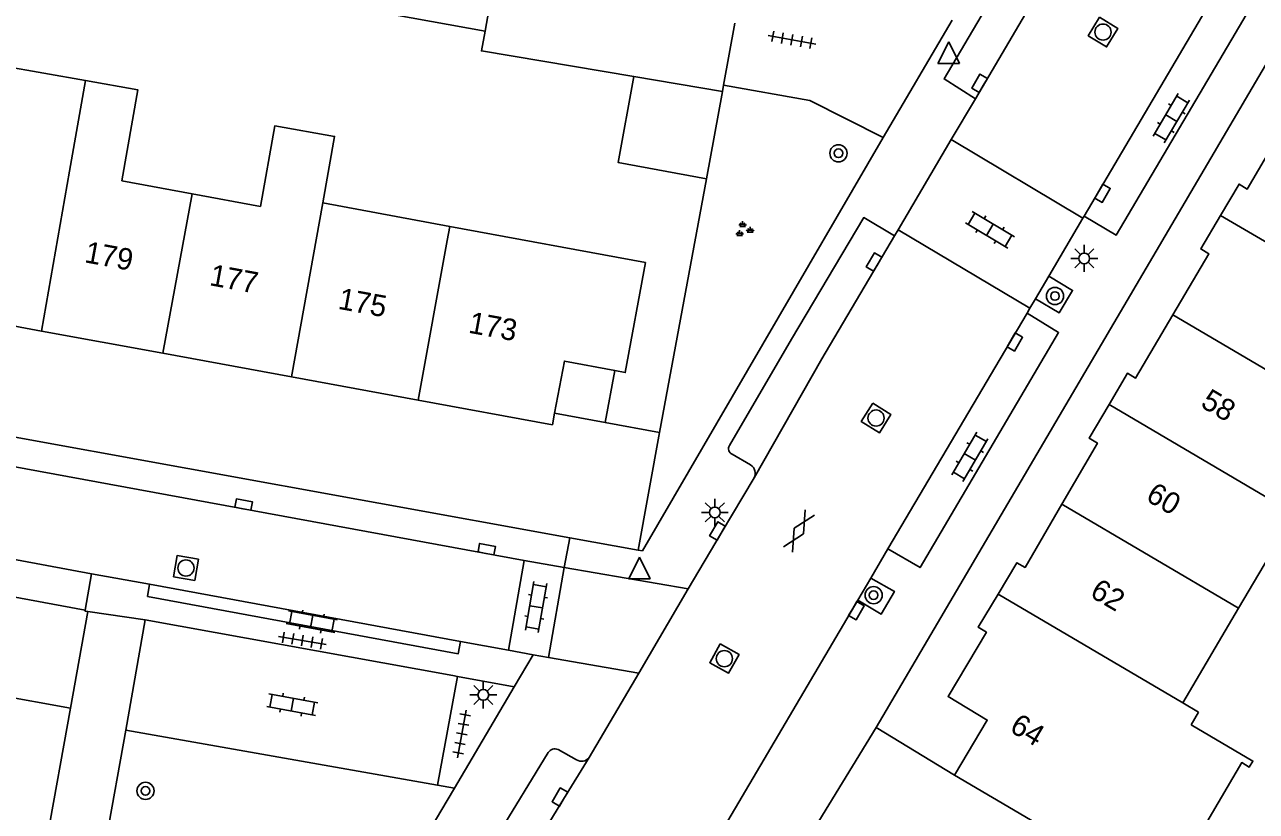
# Model space of a CAD drawing. Extents: x 132999 to 136000, y 398499 to 400501.
# Drawn here: x 133406.8 to 133464, y 399521.8 to 399558.4 of the extents above; entities that cross this region are included whole.
import ezdxf

# ---------------------------------------------------------------- set-up
doc = ezdxf.new("R2010")
doc.units = 0
for name, color, linetype in [('gg-afsc-erfafscheiding', 7, 'Continuous'), ('gg-afsc-muur', 7, 'Continuous'), ('gg-anno-huisnummerreeks BGT', 7, 'Continuous'), ('gg-bbg-bijgebouw', 7, 'Continuous'), ('gg-bbg-gedigitaliseerde bebouwing', 7, 'Continuous'), ('gg-bbg-gedigitaliseerde bijgebouw', 7, 'Continuous'), ('gg-bbg-hoofdgebouw', 7, 'Continuous'), ('gg-bbg-luifel en loopbrug', 7, 'Continuous'), ('gg-bbg-tussenscheiding', 7, 'Continuous'), ('gg-knt-verharding', 7, 'Continuous'), ('gt-grn-weggrens', 7, 'Continuous'), ('gt-symb-boom', 7, 'Continuous'), ('gt-symb-gesloten verharding', 7, 'Continuous'), ('gt-symb-groenvak', 7, 'Continuous'), ('gt-symb-klinker verharding', 7, 'Continuous'), ('gt-symb-kolk', 7, 'Continuous'), ('gt-symb-lichtmast', 7, 'Continuous'), ('gt-symb-rioolschacht', 7, 'Continuous'), ('gt-symb-tegel verharding', 7, 'Continuous'), ('gt-symb-waterafsluiter', 7, 'Continuous')]:
    doc.layers.add(name, color=color, linetype=linetype)

# ---------------------------------------------------------------- blocks, each defined once
blk = doc.blocks.new('gt0-KL1')
at = {"layer": 'gt-symb-klinker verharding'}
for p, q in [((-1.15, 0.3), (1.15, 0.3)), ((-1, -0.3), (-1, 0.3)), ((-0.5, 0.3), (-0.5, 0.45)), ((0, -0.3), (0, 0.3)), ((0.5, 0.3), (0.5, 0.45)), ((1, -0.3), (1, 0.3)), ((-1.15, -0.3), (1.15, -0.3)), ((-0.5, -0.45), (-0.5, -0.3)), ((0.5, -0.45), (0.5, -0.3))]:
    blk.add_line(p, q, dxfattribs=at)
blk = doc.blocks.new('gt0-KOLK')
at = {"layer": 'gt-symb-kolk'}
blk.add_lwpolyline([(0, 0), (0.375, 0), (0.375, 0.4), (-0.375, 0.4), (-0.375, 0), (0, 0)], dxfattribs=at)
blk = doc.blocks.new('gt0-WAFSL')
at = {"layer": 'gt-symb-waterafsluiter'}
for p, q in [((-0.5, -0.333), (0, 0.667)), ((0, 0.667), (0.5, -0.333)), ((0.5, -0.333), (-0.5, -0.333))]:
    blk.add_line(p, q, dxfattribs=at)
blk = doc.blocks.new('gt0-RS')
at = {"layer": 'gt-symb-rioolschacht'}
blk.add_lwpolyline([(-0.5, -0.5), (0.5, -0.5), (0.5, 0.5), (-0.5, 0.5)], close=True, dxfattribs=at)
blk.add_circle((0, 0), 0.375, dxfattribs=at)
blk = doc.blocks.new('gt0-BOOM')
at = {"layer": 'gt-symb-boom'}
for radius in [0.4, 0.2]:
    blk.add_circle((0, 0), radius, dxfattribs=at)
blk = doc.blocks.new('gt0-LMAST')
at = {"layer": 'gt-symb-lichtmast'}
for p, q in [((-0.005, 0.246), (-0.005, 0.621)), ((-0.182, 0.173), (-0.447, 0.438)), ((0.172, 0.173), (0.437, 0.438)), ((-0.255, -0.004), (-0.63, -0.004)), ((-0.182, -0.181), (-0.447, -0.446)), ((-0.005, -0.254), (-0.005, -0.629)), ((0.437, -0.446), (0.172, -0.181)), ((0.245, -0.004), (0.62, -0.004))]:
    blk.add_line(p, q, dxfattribs=at)
blk.add_circle((-0.005, -0.004), 0.25, dxfattribs=at)
blk = doc.blocks.new('gt0-GRVAK')
at = {"layer": 'gt-symb-groenvak'}
for p, q in [((-0.11, 0.189), (-0.228, 0.24)), ((-0.182, 0.153), (0.088, 0.153)), ((-0.091, 0.211), (-0.156, 0.322)), ((-0.047, 0.214), (-0.047, 0.393)), ((-0.004, 0.211), (0.061, 0.322)), ((0.015, 0.189), (0.133, 0.24)), ((0.262, -0.052), (0.197, 0.059)), ((0.305, -0.049), (0.305, 0.13)), ((0.349, -0.052), (0.414, 0.059)), ((-0.245, -0.228), (-0.363, -0.177)), ((-0.318, -0.264), (-0.047, -0.264)), ((-0.226, -0.206), (-0.291, -0.095)), ((-0.183, -0.203), (-0.183, -0.024)), ((-0.139, -0.206), (-0.074, -0.095)), ((-0.12, -0.228), (-0.002, -0.177)), ((0.243, -0.074), (0.125, -0.023)), ((0.17, -0.11), (0.441, -0.11)), ((0.368, -0.074), (0.486, -0.023))]:
    blk.add_line(p, q, dxfattribs=at)
blk = doc.blocks.new('gt0-TEG1')
at = {"layer": 'gt-symb-tegel verharding'}
for p, q in [((-1.125, 0), (1.125, 0)), ((-0.9, -0.25), (-0.9, 0.25)), ((-0.45, -0.25), (-0.45, 0.25)), ((0, -0.25), (0, 0.25)), ((0.45, -0.25), (0.45, 0.25)), ((0.9, -0.25), (0.9, 0.25))]:
    blk.add_line(p, q, dxfattribs=at)
blk = doc.blocks.new('gt0-GESVH1')
at = {"layer": 'gt-symb-gesloten verharding'}
for p, q in [((-0.992, -0.261), (0.008, 0.239)), ((0.008, -0.261), (-0.992, 0.239)), ((0.008, 0.239), (1.008, -0.261)), ((1.008, 0.239), (0.008, -0.261))]:
    blk.add_line(p, q, dxfattribs=at)

msp = doc.modelspace()

# ---------------------------------------------------------------- linework, layer by layer
at = {"layer": 'gg-afsc-erfafscheiding'}
for p, q in [((133436.305, 399539.434), (133435.3, 399533.978)), ((133404.05, 399527.52), (133408.922, 399526.638))]:
    msp.add_line(p, q, dxfattribs=at)
at = {"layer": 'gg-afsc-muur'}
for p, q in [((133438.477, 399551.232), (133436.305, 399539.434)), ((133436.305, 399539.434), (133433.776, 399539.903))]:
    msp.add_line(p, q, dxfattribs=at)
at = {"layer": 'gg-bbg-bijgebouw'}
for p, q in [((133439.801, 399558.456), (133439.278, 399555.581)), ((133435.11, 399555.978), (133439.224, 399555.287)), ((133439.278, 399555.581), (133439.224, 399555.287))]:
    msp.add_line(p, q, dxfattribs=at)
msp.add_lwpolyline([(133428.196, 399558.085), (133428.02, 399557.169), (133435.11, 399555.978)], dxfattribs=at)
at = {"layer": 'gg-bbg-gedigitaliseerde bebouwing'}
for p, q in [((133414.585, 399550.528), (133411.313, 399551.128)), ((133417.763, 399549.945), (133414.585, 399550.528)), ((133426.551, 399549.014), (133420.653, 399550.103)), ((133435.65, 399547.335), (133426.551, 399549.014)), ((133465.799, 399535.67), (133463.211, 399531.277)), ((133463.211, 399531.277), (133460.621, 399526.881)), ((133460.621, 399526.881), (133461.349, 399526.453)), ((133461.003, 399525.863), (133461.349, 399526.453))]:
    msp.add_line(p, q, dxfattribs=at)
for points in [[(133409.622, 399555.789), (133403.796, 399556.82), (133403.057, 399552.641)], [(133411.313, 399551.128), (133412.061, 399555.357), (133409.622, 399555.789)], [(133417.763, 399549.945), (133418.424, 399553.684), (133421.2, 399553.192), (133420.653, 399550.103)], [(133461.003, 399525.863), (133463.874, 399524.177), (133463.707, 399523.893), (133463.355, 399524.1), (133459.952, 399518.304), (133460.304, 399518.097)]]:
    msp.add_lwpolyline(points, dxfattribs=at)
at = {"layer": 'gg-bbg-gedigitaliseerde bijgebouw'}
msp.add_line((133422.271, 399559.152), (133428.196, 399558.085), dxfattribs=at)
at = {"layer": 'gg-bbg-hoofdgebouw'}
for p, q in [((133407.577, 399544.154), (133401.656, 399545.239)), ((133413.22, 399543.119), (133407.577, 399544.154)), ((133419.202, 399542.022), (133413.22, 399543.119)), ((133425.092, 399540.942), (133419.202, 399542.022)), ((133425.092, 399540.942), (133431.32, 399539.8)), ((133431.32, 399539.8), (133431.422, 399540.34))]:
    msp.add_line(p, q, dxfattribs=at)
for points in [[(133465.343, 399553.699), (133463.61, 399550.75), (133463.23, 399550.98), (133462.37, 399549.525)], [(133462.37, 399549.525), (133461.45, 399547.97), (133461.83, 399547.74), (133460.157, 399544.909)], [(133434.216, 399542.317), (133434.707, 399542.225), (133435.65, 399547.335)], [(133460.157, 399544.909), (133458.42, 399541.97), (133458.04, 399542.19), (133457.191, 399540.741)], [(133431.422, 399540.34), (133431.879, 399542.756), (133434.216, 399542.317)], [(133457.191, 399540.741), (133456.27, 399539.17), (133456.65, 399538.95), (133454.998, 399536.108)], [(133454.998, 399536.108), (133453.29, 399533.17), (133452.91, 399533.39), (133452.037, 399531.935)], [(133452.037, 399531.935), (133451.11, 399530.39), (133451.49, 399530.16), (133449.71, 399527.17), (133451.53, 399526.08), (133450.01, 399523.52)], [(133450.01, 399523.52), (133457.331, 399519.21), (133459.852, 399517.954)]]:
    msp.add_lwpolyline(points, dxfattribs=at)
at = {"layer": 'gg-bbg-luifel en loopbrug'}
for p, q in [((133439.224, 399555.287), (133438.477, 399551.232)), ((133434.216, 399542.317), (133433.776, 399539.903)), ((133433.776, 399539.903), (133431.422, 399540.34))]:
    msp.add_line(p, q, dxfattribs=at)
msp.add_lwpolyline([(133438.477, 399551.232), (133434.383, 399551.977), (133435.11, 399555.978)], dxfattribs=at)
at = {"layer": 'gg-bbg-tussenscheiding'}
for p, q in [((133428.196, 399558.085), (133428.621, 399560.485)), ((133408.876, 399551.574), (133409.622, 399555.789)), ((133407.577, 399544.154), (133408.876, 399551.574)), ((133413.22, 399543.119), (133414.585, 399550.528)), ((133419.202, 399542.022), (133420.653, 399550.103)), ((133462.37, 399549.525), (133470.977, 399544.458)), ((133426.43, 399548.356), (133426.551, 399549.014)), ((133425.092, 399540.942), (133426.43, 399548.356)), ((133460.157, 399544.909), (133468.389, 399540.065)), ((133457.191, 399540.741), (133465.799, 399535.67)), ((133454.998, 399536.108), (133463.211, 399531.277)), ((133452.037, 399531.935), (133460.621, 399526.881))]:
    msp.add_line(p, q, dxfattribs=at)
at = {"layer": 'gg-knt-verharding'}
for p, q in [((133473.697, 399593.441), (133450.978, 399554.945)), ((133446.37, 399525.73), (133470.265, 399566.395)), ((133456.032, 399549.494), (133462.494, 399560.453)), ((133450.978, 399554.945), (133449.858, 399553.047)), ((133446.7, 399553.14), (133435.51, 399533.94)), ((133449.858, 399553.047), (133447.387, 399548.86)), ((133455.977, 399549.4), (133449.858, 399553.047)), ((133454.387, 399546.703), (133455.977, 399549.4)), ((133455.977, 399549.4), (133456.032, 399549.494)), ((133447.387, 399548.86), (133447.215, 399548.57)), ((133453.514, 399545.223), (133447.387, 399548.86)), ((133447.215, 399548.57), (133443.847, 399542.862)), ((133453.768, 399545.654), (133454.387, 399546.703)), ((133453.514, 399545.223), (133453.768, 399545.654)), ((133446.913, 399534.028), (133453.377, 399544.99)), ((133453.377, 399544.99), (133453.514, 399545.223)), ((133376.99, 399544.55), (133432.135, 399534.552)), ((133439.548, 399538.833), (133442.435, 399543.782)), ((133430.007, 399533.491), (133376.758, 399543.291)), ((133440.701, 399537.33), (133443.847, 399542.862)), ((133440.535, 399537.936), (133439.672, 399538.433)), ((133386.901, 399537.108), (133409.906, 399532.879)), ((133409.608, 399531.183), (133386.624, 399535.41)), ((133432.135, 399534.552), (133435.3, 399533.978)), ((133435.51, 399533.94), (133435.3, 399533.978)), ((133446.112, 399532.67), (133446.913, 399534.028)), ((133430.007, 399533.491), (133429.288, 399529.332)), ((133430.007, 399533.491), (133431.868, 399533.165)), ((133409.906, 399532.879), (133409.608, 399531.183)), ((133412.606, 399532.394), (133409.906, 399532.879)), ((133431.868, 399533.165), (133431.145, 399528.98)), ((133412.606, 399532.394), (133427.049, 399529.734)), ((133437.635, 399532.169), (133435.331, 399528.257)), ((133445.511, 399531.65), (133446.112, 399532.67)), ((133438.39, 399519.572), (133445.511, 399531.65)), ((133409.73, 399531.121), (133408.922, 399526.638)), ((133409.608, 399531.183), (133409.601, 399531.145)), ((133409.601, 399531.145), (133409.73, 399531.121)), ((133412.403, 399530.737), (133411.507, 399525.614)), ((133426.699, 399528.142), (133412.403, 399530.737)), ((133429.288, 399529.332), (133427.049, 399529.734)), ((133430.425, 399529.117), (133429.288, 399529.332)), ((133431.145, 399528.98), (133430.425, 399529.117)), ((133426.905, 399528.105), (133426.699, 399528.142)), ((133435.331, 399528.257), (133433.026, 399524.344)), ((133426.905, 399528.105), (133425.979, 399523.059)), ((133426.773, 399522.919), (133429.546, 399527.625)), ((133429.546, 399527.625), (133426.905, 399528.105)), ((133408.922, 399526.638), (133402.469, 399490.847)), ((133411.507, 399525.614), (133405.12, 399490.43)), ((133425.979, 399523.059), (133411.507, 399525.614)), ((133443.71, 399521.38), (133446.37, 399525.73)), ((133450.01, 399523.52), (133446.37, 399525.73)), ((133431.583, 399524.706), (133432.443, 399524.238)), ((133428.727, 399520.631), (133431.129, 399524.566)), ((133425.979, 399523.059), (133426.773, 399522.919)), ((133426.143, 399521.85), (133426.773, 399522.919))]:
    msp.add_line(p, q, dxfattribs=at)
for points in [[(133473.697, 399593.441), (133472.217, 399594.301), (133449.526, 399555.869), (133450.978, 399554.945)], [(133456.032, 399549.494), (133457.517, 399548.605), (133463.967, 399559.536), (133462.494, 399560.453)], [(133439.278, 399555.581), (133443.29, 399554.86), (133446.7, 399553.14)], [(133447.215, 399548.57), (133445.787, 399549.424), (133442.435, 399543.782)], [(133454.387, 399546.703), (133455.495, 399546.039), (133454.873, 399545.003), (133453.768, 399545.654)], [(133453.377, 399544.99), (133454.847, 399544.08), (133448.405, 399533.16), (133446.913, 399534.028)], [(133440.701, 399537.33), (133439.164, 399534.765), (133437.635, 399532.169)], [(133427.049, 399529.734), (133426.944, 399529.162), (133412.508, 399531.822), (133412.606, 399532.394)], [(133446.112, 399532.67), (133447.214, 399532.057), (133446.603, 399531.006), (133445.511, 399531.65)], [(133430.224, 399519.779), (133431.843, 399522.404), (133433.026, 399524.344)], [(133426.143, 399521.85), (133407.41, 399490.07), (133405.12, 399490.43)]]:
    msp.add_lwpolyline(points, dxfattribs=at)
for centre, radius, start, end in [((133439.779, 399538.686), 0.274, 147.4827, 246.9641), ((133440.284, 399537.542), 0.467, 333.0963, 57.5419), ((133431.431, 399524.392), 0.349, 64.2523, 150.0241), ((133432.682, 399524.582), 0.419, 235.2481, 325.3616)]:
    msp.add_arc(centre, radius, start, end, dxfattribs=at)
at = {"layer": 'gt-grn-weggrens'}
for p, q in [((133446.7, 399553.14), (133449.9, 399558.6)), ((133432.135, 399534.552), (133431.868, 399533.165)), ((133431.868, 399533.165), (133437.635, 399532.169)), ((133409.73, 399531.121), (133412.403, 399530.737)), ((133429.546, 399527.625), (133430.425, 399529.117)), ((133431.145, 399528.98), (133435.331, 399528.257))]:
    msp.add_line(p, q, dxfattribs=at)

# ---------------------------------------------------------------- block references
at = {"layer": 'gt-symb-boom'}
for p in [(133444.615, 399552.411), (133454.676, 399545.78), (133446.249, 399531.882), (133412.415, 399522.789)]:
    msp.add_blockref('gt0-BOOM', p, dxfattribs=at)
at = {"layer": 'gt-symb-gesloten verharding', "rotation": 59.458901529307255}
msp.add_blockref('gt0-GESVH1', (133442.764, 399534.859), dxfattribs=at)
at = {"layer": 'gt-symb-groenvak'}
msp.add_blockref('gt0-GRVAK', (133440.207, 399548.859), dxfattribs=at)
at = {"layer": 'gt-symb-klinker verharding'}
for p, rotation in [((133460.082, 399554.044), 59.458901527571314), ((133451.655, 399548.856), -30.796713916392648), ((133450.72, 399538.307), 59.458901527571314), ((133430.567, 399531.338), 80.27403432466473), ((133420.138, 399530.652), 169.4542656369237), ((133419.231, 399526.794), -10.25359802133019)]:
    msp.add_blockref('gt0-KL1', p, dxfattribs=dict(at, rotation=rotation))
at = {"layer": 'gt-symb-kolk'}
for p, rotation in [((133451.345, 399555.562), 59.409564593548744), ((133456.713, 399550.654), -120.33480582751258), ((133446.438, 399547.255), 59.488000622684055), ((133452.639, 399543.745), -120.6689266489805), ((133416.938, 399535.895), -10.43302472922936), ((133439.164, 399534.765), 59.50540540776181), ((133428.236, 399533.822), -10.4330247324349), ((133445.279, 399531.262), -120.796713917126), ((133431.843, 399522.404), 59.50540540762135)]:
    msp.add_blockref('gt0-KOLK', p, dxfattribs=dict(at, rotation=rotation))
at = {"layer": 'gt-symb-lichtmast'}
for p in [(133456.04, 399547.53), (133438.875, 399535.732), (133428.117, 399527.251)]:
    msp.add_blockref('gt0-LMAST', p, dxfattribs=at)
at = {"layer": 'gt-symb-rioolschacht'}
for p, rotation in [((133456.908, 399558.043), -121.13079914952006), ((133446.362, 399540.111), -122.13289585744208), ((133414.294, 399533.144), -9.669505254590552), ((133439.313, 399528.932), -119.53878226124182)]:
    msp.add_blockref('gt0-RS', p, dxfattribs=dict(at, rotation=rotation))
at = {"layer": 'gt-symb-tegel verharding'}
for p, rotation in [((133442.449, 399557.685), -10.309970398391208), ((133419.703, 399529.773), 170.56592085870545), ((133427.11, 399525.437), 79.63367739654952)]:
    msp.add_blockref('gt0-TEG1', p, dxfattribs=dict(at, rotation=rotation))
at = {"layer": 'gt-symb-waterafsluiter'}
for p in [(133449.739, 399556.919), (133435.37, 399532.976)]:
    msp.add_blockref('gt0-WAFSL', p, dxfattribs=at)

# ---------------------------------------------------------------- texts
at = {"layer": 'gg-anno-huisnummerreeks BGT'}
for s, rotation, p in [('179', 349.6, (133409.541, 399547.352)), ('177', 349.6, (133415.348, 399546.287)), ('175', 349.6, (133421.324, 399545.191)), ('173', 349.6, (133427.383, 399544.08)), ('58', 329.4, (133461.39, 399540.66)), ('60', 329.8, (133458.844, 399536.31)), ('62', 329.8, (133456.246, 399531.84)), ('64', 329.2, (133452.514, 399525.58))]:
    msp.add_text(s, height=1, rotation=rotation, dxfattribs=at).set_placement(p)

doc.saveas('drawing.dxf')
